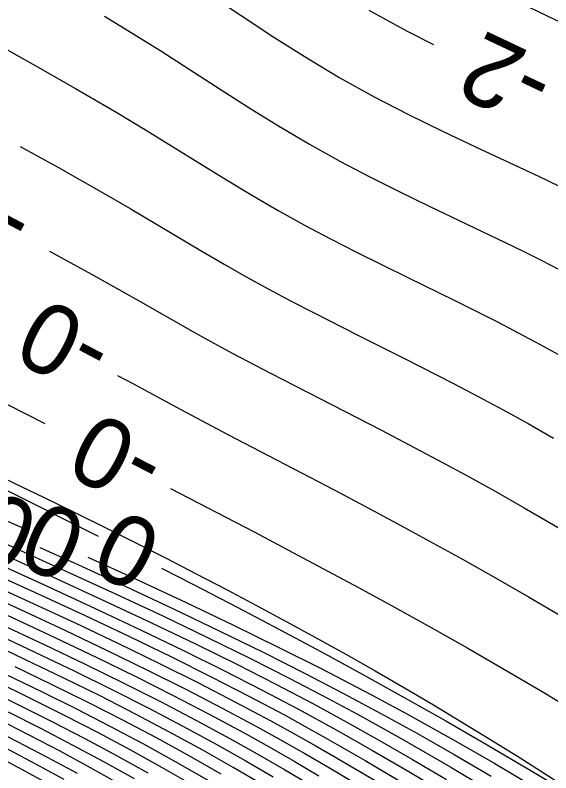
# Model space of a CAD drawing. Extents: x 2602990 to 2605851, y 618069 to 619180.
# Drawn here: x 2604220.79 to 2604235.95, y 618273.71 to 618295.15 of the extents above; entities that cross this region are included whole.
import ezdxf

# ---------------------------------------------------------------- set-up
doc = ezdxf.new("R2010")
doc.units = 0
for name, color, linetype in [('DTM Contours Major', 7, 'Continuous'), ('DTM Contours Major Text', 7, 'Continuous'), ('DTM Contours Minor', 7, 'Continuous'), ('DTM Contours Minor Text', 7, 'Continuous'), ('Exist DTM Breakline', 7, 'Continuous'), ('Exist DTM Breakline Underwater', 7, 'Continuous')]:
    doc.layers.add(name, color=color, linetype=linetype)

msp = doc.modelspace()

# ---------------------------------------------------------------- linework, layer by layer
at = {"layer": 'DTM Contours Major'}
for points in [[(2604187.677, 618299.624), (2604191.481, 618297.163), (2604192.274, 618296.659), (2604192.979, 618296.217), (2604193.698, 618295.773), (2604194.433, 618295.325), (2604195.951, 618294.417), (2604197.305, 618293.626), (2604198.491, 618292.948), (2604199.704, 618292.272), (2604201.004, 618291.563), (2604202.381, 618290.825), (2604203.828, 618290.062), (2604205.338, 618289.277), (2604207.612, 618288.112), (2604209.074, 618287.373), (2604211.252, 618286.285), (2604215.835, 618284.02), (2604220.323, 618281.808), (2604223.14, 618280.405)], [(2604222.176, 618273.515), (2604221.351, 618273.965), (2604220.522, 618274.403), (2604219.684, 618274.831), (2604218.834, 618275.255), (2604217.966, 618275.678), (2604216.69, 618276.288), (2604214.039, 618277.545), (2604212.683, 618278.201), (2604211.321, 618278.881), (2604209.918, 618279.497), (2604208.627, 618280.315), (2604207.313, 618281.072), (2604206.013, 618281.833), (2604203.474, 618283.341), (2604202.232, 618284.161), (2604201.751, 618284.41)], [(2604208.048, 618283.637), (2604208.277, 618283.508), (2604209.349, 618283.012), (2604211.105, 618282.164), (2604212.954, 618281.3), (2604214.853, 618280.431), (2604218.636, 618278.716), (2604220.435, 618277.89), (2604221.63, 618277.33), (2604222.772, 618276.784), (2604223.862, 618276.249), (2604224.905, 618275.722), (2604225.905, 618275.201), (2604226.864, 618274.681), (2604227.638, 618274.247), (2604228.391, 618273.812), (2604229.129, 618273.374)], [(2604224.925, 618279.503), (2604225.84, 618279.035), (2604227.068, 618278.399), (2604228.271, 618277.765), (2604229.457, 618277.131), (2604230.631, 618276.49), (2604231.802, 618275.84), (2604232.978, 618275.174), (2604234.151, 618274.497), (2604235.314, 618273.815), (2604236.461, 618273.131)]]:
    msp.add_lwpolyline(points, dxfattribs=at)
at = {"layer": 'DTM Contours Minor'}
for points in [[(2604189.694, 618301.464), (2604192.754, 618299.446), (2604193.869, 618298.725), (2604195.128, 618297.925), (2604197.104, 618296.691), (2604198.973, 618295.541), (2604199.806, 618295.04), (2604200.241, 618294.783), (2604201.326, 618294.155), (2604202.482, 618293.504), (2604203.697, 618292.833), (2604204.96, 618292.148), (2604206.261, 618291.451), (2604208.629, 618290.198), (2604210.805, 618289.067), (2604212.717, 618288.089), (2604216.735, 618286.061), (2604220.571, 618284.13), (2604221.628, 618283.59)], [(2604221.838, 618298.567), (2604222.605, 618298.104), (2604223.5, 618297.553), (2604224.391, 618296.988), (2604225.325, 618296.376), (2604227.183, 618295.136), (2604228.112, 618294.528), (2604229.043, 618293.939), (2604229.979, 618293.38), (2604230.95, 618292.842), (2604231.92, 618292.341), (2604232.88, 618291.87), (2604233.82, 618291.426), (2604235.605, 618290.592), (2604236.482, 618290.168)], [(2604235.083, 618295.494), (2604236.572, 618294.784)], [(2604230.796, 618295.293), (2604231.881, 618294.696), (2604232.627, 618294.317)], [(2604223.319, 618295.118), (2604224.026, 618294.688), (2604224.906, 618294.135), (2604226.616, 618293.035), (2604227.454, 618292.501), (2604228.287, 618291.986), (2604229.117, 618291.495), (2604229.973, 618291.02), (2604230.827, 618290.573), (2604231.672, 618290.15), (2604232.505, 618289.747), (2604234.643, 618288.725), (2604235.165, 618288.469), (2604235.679, 618288.211), (2604236.19, 618287.948)], [(2604190.819, 618295.037), (2604191.695, 618294.493), (2604192.573, 618293.966), (2604193.46, 618293.452), (2604194.367, 618292.944), (2604195.301, 618292.438), (2604196.69, 618291.709), (2604198.303, 618290.892), (2604199.79, 618290.159), (2604201.363, 618289.402), (2604203.019, 618288.621), (2604204.754, 618287.819), (2604207.294, 618286.668), (2604210.445, 618285.27), (2604217.985, 618281.97), (2604220.415, 618280.898), (2604221.022, 618280.627)], [(2604219.296, 618294.87), (2604220.052, 618294.453), (2604221.287, 618293.764), (2604222.498, 618293.077), (2604223.665, 618292.393), (2604224.478, 618291.902), (2604226.773, 618290.485), (2604227.506, 618290.042), (2604228.232, 618289.619), (2604228.976, 618289.207), (2604229.716, 618288.815), (2604230.452, 618288.441), (2604231.903, 618287.726), (2604233.228, 618287.077), (2604233.836, 618286.775), (2604234.44, 618286.468), (2604235.043, 618286.154), (2604235.648, 618285.832), (2604236.255, 618285.497)], [(2604222.549, 618273.684), (2604221.704, 618274.142), (2604220.852, 618274.589), (2604219.989, 618275.029), (2604219.109, 618275.464), (2604218.209, 618275.901), (2604216.882, 618276.531), (2604214.122, 618277.832), (2604212.714, 618278.509), (2604211.303, 618279.208), (2604209.838, 618279.858), (2604208.597, 618280.63), (2604206.068, 618282.093), (2604203.615, 618283.537), (2604202.434, 618284.321), (2604201.402, 618284.845), (2604200.381, 618285.386), (2604197.471, 618286.995), (2604196.546, 618287.511), (2604195.705, 618287.988), (2604194.886, 618288.459), (2604193.312, 618289.382), (2604191.243, 618290.62), (2604189.561, 618291.645)], [(2604220.927, 618291.43), (2604222.011, 618290.834), (2604223.305, 618290.104), (2604224.039, 618289.678), (2604226.068, 618288.474), (2604226.705, 618288.102), (2604227.33, 618287.745), (2604227.967, 618287.393), (2604228.6, 618287.057), (2604229.23, 618286.731), (2604230.488, 618286.096), (2604231.805, 618285.436), (2604233.191, 618284.728), (2604233.891, 618284.36), (2604234.597, 618283.981), (2604235.308, 618283.59), (2604236.028, 618283.182)], [(2604221.803, 618273.347), (2604220.998, 618273.788), (2604220.192, 618274.216), (2604219.381, 618274.633), (2604218.56, 618275.045), (2604217.724, 618275.455), (2604216.498, 618276.044), (2604213.955, 618277.259), (2604212.652, 618277.894), (2604211.338, 618278.547), (2604210, 618279.132), (2604208.656, 618280.001), (2604207.3, 618280.781), (2604205.958, 618281.574), (2604203.333, 618283.146), (2604202.034, 618283.997), (2604200.105, 618285.021), (2604196.432, 618287.085), (2604195.538, 618287.598), (2604194.664, 618288.106), (2604192.982, 618289.1), (2604190.848, 618290.386)], [(2604197.95, 618288.692), (2604198.047, 618288.64), (2604200.306, 618287.457), (2604202.671, 618286.223), (2604204.004, 618285.577), (2604204.779, 618285.114), (2604205.643, 618284.638), (2604206.547, 618284.155), (2604207.471, 618283.666), (2604208.313, 618283.187), (2604209.401, 618282.672), (2604211.13, 618281.835), (2604212.929, 618280.989), (2604214.772, 618280.142), (2604218.438, 618278.474), (2604220.184, 618277.67), (2604221.347, 618277.124), (2604222.46, 618276.59), (2604223.526, 618276.065), (2604224.549, 618275.547), (2604225.532, 618275.031), (2604226.48, 618274.516), (2604227.298, 618274.054), (2604228.095, 618273.59)], [(2604221.759, 618288.469), (2604222.944, 618287.823), (2604224.196, 618287.12), (2604225.883, 618286.162), (2604226.413, 618285.867), (2604226.951, 618285.575), (2604228.014, 618285.013), (2604231.153, 618283.4), (2604231.941, 618282.989), (2604232.741, 618282.565), (2604233.552, 618282.127), (2604234.37, 618281.675), (2604235.198, 618281.207), (2604236.028, 618280.725), (2604236.858, 618280.232), (2604237.687, 618279.729), (2604238.51, 618279.217), (2604239.327, 618278.697), (2604240.114, 618278.185), (2604240.891, 618277.671), (2604243.918, 618275.636), (2604245.272, 618274.74), (2604246.61, 618273.874), (2604247.943, 618273.034)], [(2604204.145, 618286.004), (2604204.327, 618285.914), (2604205.073, 618285.507), (2604205.858, 618285.09), (2604207.517, 618284.235), (2604208.284, 618283.819), (2604209.282, 618283.354), (2604211.08, 618282.493), (2604212.979, 618281.611), (2604214.935, 618280.721), (2604218.834, 618278.958), (2604220.686, 618278.11), (2604221.914, 618277.536), (2604223.084, 618276.978), (2604224.199, 618276.433), (2604225.262, 618275.898), (2604226.277, 618275.37), (2604227.248, 618274.847), (2604227.978, 618274.44), (2604228.687, 618274.034), (2604229.382, 618273.625)], [(2604206.577, 618285.007), (2604207.541, 618284.518), (2604208.361, 618284.111), (2604209.211, 618283.696), (2604211.053, 618282.822), (2604213.005, 618281.922), (2604215.018, 618281.01), (2604219.033, 618279.2), (2604220.937, 618278.33), (2604222.198, 618277.743), (2604223.396, 618277.172), (2604224.536, 618276.617), (2604225.619, 618276.074), (2604226.651, 618275.54), (2604227.633, 618275.013), (2604228.317, 618274.634), (2604228.983, 618274.256), (2604229.635, 618273.877), (2604230.919, 618273.11)], [(2604223.688, 618284.955), (2604224.117, 618284.724), (2604225.478, 618283.986), (2604226.803, 618283.285), (2604229.821, 618281.712), (2604230.702, 618281.247), (2604231.603, 618280.765), (2604232.52, 618280.267), (2604233.448, 618279.754), (2604234.384, 618279.224), (2604235.319, 618278.684), (2604236.248, 618278.136), (2604237.163, 618277.585), (2604238.061, 618277.034), (2604238.933, 618276.488), (2604240.172, 618275.691), (2604243.935, 618273.218)], [(2604209.03, 618284.089), (2604209.135, 618284.039), (2604211.024, 618283.151), (2604213.03, 618282.233), (2604219.233, 618279.442), (2604221.19, 618278.55), (2604222.482, 618277.949), (2604223.709, 618277.367), (2604224.873, 618276.801), (2604225.977, 618276.25), (2604227.025, 618275.71), (2604228.02, 618275.179), (2604228.658, 618274.828), (2604229.279, 618274.478), (2604229.887, 618274.128), (2604231.087, 618273.42)], [(2604211.466, 618283.265), (2604213.054, 618282.544), (2604219.434, 618279.683), (2604221.443, 618278.769), (2604222.767, 618278.155), (2604224.022, 618277.561), (2604225.21, 618276.986), (2604226.335, 618276.426), (2604227.4, 618275.88), (2604228.41, 618275.344), (2604229, 618275.022), (2604229.575, 618274.701), (2604230.697, 618274.056), (2604231.811, 618273.398)], [(2604214.036, 618282.426), (2604219.636, 618279.924), (2604221.696, 618278.989), (2604223.053, 618278.361), (2604224.335, 618277.756), (2604225.548, 618277.171), (2604226.695, 618276.602), (2604227.779, 618276.049), (2604228.805, 618275.507), (2604229.872, 618274.923), (2604230.902, 618274.338), (2604231.927, 618273.741), (2604232.872, 618273.18)], [(2604225.181, 618281.754), (2604227.55, 618280.523), (2604229.497, 618279.494), (2604230.504, 618278.953), (2604231.527, 618278.395), (2604232.559, 618277.821), (2604233.6, 618277.232), (2604234.637, 618276.634), (2604235.661, 618276.034), (2604236.662, 618275.437), (2604237.633, 618274.848), (2604239.006, 618273.997), (2604240.282, 618273.187)], [(2604217.053, 618281.408), (2604217.619, 618281.156), (2604219.838, 618280.165), (2604221.95, 618279.209), (2604223.339, 618278.568), (2604224.65, 618277.951), (2604225.888, 618277.355), (2604227.058, 618276.778), (2604228.163, 618276.216), (2604229.209, 618275.667), (2604230.171, 618275.144), (2604231.104, 618274.621), (2604232.032, 618274.088), (2604233.001, 618273.519)], [(2604219.626, 618280.591), (2604220.041, 618280.406), (2604222.205, 618279.428), (2604223.626, 618278.775), (2604224.966, 618278.146), (2604226.232, 618277.539), (2604227.427, 618276.951), (2604228.558, 618276.378), (2604229.63, 618275.819), (2604230.475, 618275.364), (2604231.709, 618274.677), (2604233.119, 618273.865), (2604234.128, 618273.267)], [(2604221.49, 618280.085), (2604222.46, 618279.648), (2604223.916, 618278.981), (2604225.289, 618278.339), (2604226.585, 618277.719), (2604227.812, 618277.118), (2604228.975, 618276.531), (2604230.082, 618275.956), (2604231.137, 618275.39), (2604232.172, 618274.816), (2604233.213, 618274.223), (2604234.259, 618273.611)], [(2604222.847, 618279.808), (2604224.211, 618279.186), (2604225.626, 618278.527), (2604226.965, 618277.889), (2604228.236, 618277.268), (2604229.448, 618276.658), (2604230.87, 618275.918), (2604231.897, 618275.365), (2604233.258, 618274.606), (2604234.361, 618273.969), (2604235.457, 618273.317)], [(2604227.797, 618273.369), (2604226.957, 618273.862), (2604226.096, 618274.351), (2604225.159, 618274.862), (2604224.192, 618275.371), (2604223.189, 618275.882), (2604222.148, 618276.396), (2604221.065, 618276.918), (2604219.935, 618277.45)], [(2604226.615, 618273.67), (2604225.711, 618274.186), (2604224.787, 618274.693), (2604223.835, 618275.196), (2604222.854, 618275.698), (2604221.837, 618276.202), (2604220.783, 618276.711)], [(2604226.272, 618273.479), (2604225.326, 618274.022), (2604224.414, 618274.525), (2604223.479, 618275.021), (2604222.518, 618275.514), (2604221.527, 618276.007), (2604220.502, 618276.504)], [(2604225.929, 618273.289), (2604224.94, 618273.858), (2604224.041, 618274.356), (2604223.123, 618274.846), (2604222.183, 618275.33), (2604221.218, 618275.812), (2604220.221, 618276.297)], [(2604224.554, 618273.695), (2604223.668, 618274.188), (2604222.767, 618274.67), (2604221.849, 618275.145), (2604220.909, 618275.617), (2604219.942, 618276.09)], [(2604224.167, 618273.533), (2604223.294, 618274.02), (2604222.412, 618274.494), (2604221.516, 618274.96), (2604220.601, 618275.421)], [(2604223.78, 618273.371), (2604222.921, 618273.852), (2604222.058, 618274.318), (2604221.183, 618274.775), (2604220.294, 618275.225)]]:
    msp.add_lwpolyline(points, dxfattribs=at)
at = {"layer": 'Exist DTM Breakline'}
msp.add_spline([(2604056.195, 618608.101), (2604070.612, 618564.846), (2604060.948, 618498.617), (2604052.223, 618447.183), (2604051.568, 618445.166), (2604051.779, 618438.355), (2604056.316, 618420.051), (2604056.045, 618414.227), (2604060.112, 618404.174), (2604065.814, 618393.977), (2604079.591, 618374.932), (2604102.645, 618354.376), (2604129.573, 618330.438), (2604185.644, 618288.739), (2604229.181, 618260.22), (2604259.941, 618240.43), (2604275.412, 618231.212), (2604276.014, 618212.47)], degree=3, dxfattribs=at)
at = {"layer": 'Exist DTM Breakline Underwater'}
msp.add_spline([(2604068.235, 618404.026), (2604081.862, 618390.481), (2604106.657, 618363.116), (2604137.711, 618338.436), (2604184.389, 618299.643), (2604239.062, 618271.475), (2604260.626, 618254.325), (2604289.805, 618238.046)], degree=3, dxfattribs=at)

# ---------------------------------------------------------------- texts
at = {"layer": 'DTM Contours Major Text'}
msp.add_text('0', height=2, rotation=153.1793, dxfattribs=at).set_placement((2604225.068, 618280.553))
at = {"layer": 'DTM Contours Minor Text'}
for s, rotation, p in [('-2', 154.6849, (2604236.187, 618293.723)), ('-1', 152.0858, (2604221.465, 618289.764)), ('-0', 152.1601, (2604223.693, 618286.094)), ('-0', 152.6709, (2604225.174, 618282.888)), ('0', 155.8704, (2604221.584, 618281.141)), ('0', 155.8471, (2604222.94, 618280.863))]:
    msp.add_text(s, height=2, rotation=rotation, dxfattribs=at).set_placement(p)

doc.saveas('drawing.dxf')
